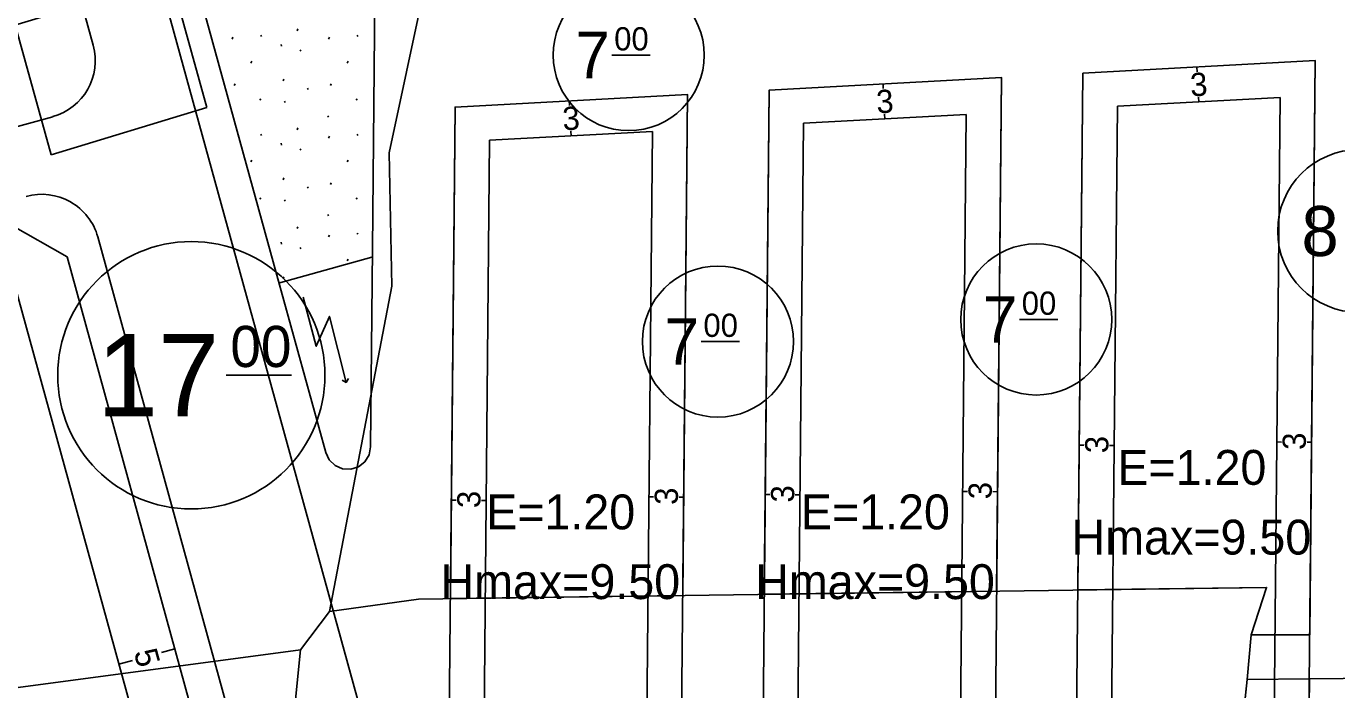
# Model space of a CAD drawing. Extents: x 419396 to 421519, y 4453567 to 4456767.
# Drawn here: x 420927.5 to 421040.3, y 4454826.5 to 4454883.6 of the extents above; entities that cross this region are included whole.
import ezdxf

# ---------------------------------------------------------------- set-up
doc = ezdxf.new("R2010")
doc.units = 0
for name, color, linetype in [('0_KADASTRO', 7, 'Continuous'), ('0_PLAN_ONAMA_İLAVE_SINIRI', 7, 'Continuous'), ('Level 20', 7, 'Continuous'), ('Level 28', 7, 'Continuous'), ('Level 29', 7, 'Continuous'), ('Level 30', 7, 'Continuous'), ('Level 41', 7, 'Continuous'), ('Level 54', 7, 'Continuous'), ('Level 58', 7, 'Continuous'), ('Level 62', 7, 'Continuous')]:
    doc.layers.add(name, color=color, linetype=linetype)

msp = doc.modelspace()

# ---------------------------------------------------------------- linework, layer by layer
at = {"layer": '0_KADASTRO'}
for p, q in [((421017.98, 4454835.09), (421034.22, 4454835.31)), ((421034.22, 4454835.31), (421032.89, 4454831.21)), ((420990.98, 4454834.71), (421010.98, 4454834.99))]:
    msp.add_line(p, q, dxfattribs=at)
for points in [[(420870.03, 4454820.5), (420871.83, 4454868.52), (420908.25, 4454878.45), (420926.48, 4454883.69), (420936.04, 4454886.57), (420945.46, 4454889.45), (420954.35, 4454891.83), (420963.12, 4454894.3), (420963.18, 4454893.64), (420958.69, 4454872.71), (420958.92, 4454861.22), (420953.57, 4454833.23), (420951.07, 4454829.93), (420899.86, 4454823.11), (420890.11, 4454822.1), (420881.55, 4454819.08), (420870.47, 4454818.21)], [(420946.24, 4454782.02), (420951.07, 4454829.93), (420953.57, 4454833.23), (420961.23, 4454834.3), (421034.22, 4454835.31), (421032.89, 4454831.21), (421032.55, 4454827.39), (421031.18, 4454814.37), (421028.56, 4454776.95), (421010.39, 4454774.36), (420949.17, 4454769.71)], [(420839.81, 4454766.75), (420851.07, 4454785.89), (420859.62, 4454792.07), (420866.67, 4454800.1), (420870.74, 4454802.46), (420881.55, 4454819.08), (420890.11, 4454822.1), (420899.86, 4454823.11), (420951.07, 4454829.93), (420946.24, 4454782.02), (420872.1, 4454770.28), (420865.64, 4454769.57)], [(421028.76, 4454779.73), (421031.18, 4454814.37), (421031.27, 4454815.21), (421037.79, 4454815.4), (421037.91, 4454827.44), (421072.69, 4454827.79), (421077.33, 4454827.7), (421089.42, 4454827.23), (421092.96, 4454826.99), (421103.25, 4454826.33), (421109.8, 4454825.9), (421109.67, 4454825.41), (421112.98, 4454824.87), (421121.89, 4454821.45), (421122.04, 4454819.47), (421074.61, 4454807.15), (421073.47, 4454806.68), (421072.47, 4454805.87), (421071.73, 4454804.83), (421071.38, 4454803.63), (421071.31, 4454802.31), (421077.68, 4454779.15), (421065.39, 4454778.6), (421062.65, 4454788.54)], [(421031.27, 4454815.21), (421032.55, 4454827.39), (421037.91, 4454827.44), (421037.79, 4454815.4)]]:
    msp.add_lwpolyline(points, close=True, dxfattribs=at)
for points in [[(421032.89, 4454831.21), (421037.95, 4454831.23), (421038.42, 4454880.63), (421018.41, 4454879.55), (421017.98, 4454835.09)], [(421010.98, 4454834.99), (421011.41, 4454879.17), (420991.4, 4454878.09), (420990.98, 4454834.71)], [(420963.97, 4454834.34), (420983.98, 4454834.61), (420984.39, 4454877.71), (420964.38, 4454876.63), (420963.97, 4454834.34)]]:
    msp.add_lwpolyline(points, dxfattribs=at)
at = {"layer": '0_PLAN_ONAMA_İLAVE_SINIRI'}
for p, q in [((420921.99, 4454952.93), (420943, 4454876.6)), ((420929.6, 4454872.53), (420908.63, 4454948.7)), ((420943, 4454876.6), (420929.6, 4454872.53))]:
    msp.add_line(p, q, dxfattribs=at)
at = {"layer": 'Level 20'}
for p, q in [((421028.23, 4454880.08), (421028.25, 4454879.68)), ((421001.21, 4454878.62), (421001.23, 4454878.22)), ((420974.2, 4454877.16), (420974.22, 4454876.76)), ((421021.38, 4454876.71), (421035.39, 4454877.46)), ((421028.39, 4454877.08), (421028.37, 4454877.48)), ((421035.39, 4454877.46), (421034.82, 4454818.17)), ((420994.37, 4454875.25), (421008.38, 4454876)), ((421001.37, 4454875.62), (421001.35, 4454876.02)), ((421008.38, 4454876), (421007.75, 4454811.14)), ((421020.82, 4454818.31), (421021.38, 4454876.71)), ((420993.76, 4454811.27), (420994.37, 4454875.25)), ((420966.76, 4454811.77), (420967.35, 4454873.79)), ((420967.35, 4454873.79), (420981.36, 4454874.54)), ((420974.36, 4454874.17), (420974.34, 4454874.57)), ((420981.36, 4454874.54), (420980.76, 4454811.64)), ((420926.44, 4454861.4), (420944.44, 4454795.98)), ((421018.1, 4454847.54), (421018.5, 4454847.53)), ((421021.1, 4454847.51), (421020.7, 4454847.51)), ((421035.11, 4454847.82), (421035.51, 4454847.81)), ((421038.11, 4454847.79), (421037.71, 4454847.79)), ((420981.06, 4454843.09), (420981.46, 4454843.09)), ((420984.06, 4454843.06), (420983.66, 4454843.07)), ((420991.06, 4454843.29), (420991.46, 4454843.29)), ((420994.06, 4454843.26), (420993.66, 4454843.26)), ((421008.07, 4454843.57), (421008.47, 4454843.57)), ((421011.07, 4454843.54), (421010.67, 4454843.55)), ((420964.06, 4454842.81), (420964.46, 4454842.8)), ((420967.06, 4454842.78), (420966.66, 4454842.78)), ((420940.26, 4454830.02), (420939.1, 4454829.7)), ((420935.44, 4454828.69), (420936.6, 4454829.01))]:
    msp.add_line(p, q, dxfattribs=at)
at = {"layer": 'Level 28'}
for p, q in [((420957.58, 4454897.01), (420957.26, 4454864.42)), ((420949.04, 4454862.16), (420941.22, 4454890.58)), ((420926.13, 4454866.5), (420930.97, 4454863.76)), ((420957.26, 4454864.42), (420957.1, 4454847.4)), ((420930.97, 4454863.76), (420949.26, 4454797.3)), ((420949.17, 4454861.49), (420957.22, 4454863.72)), ((420953.24, 4454846.9), (420949.04, 4454862.16)), ((420953.54, 4454846.27), (420953.24, 4454846.9)), ((420956.97, 4454846.72), (420956.6, 4454846.12)), ((420957.1, 4454847.4), (420956.97, 4454846.72)), ((420954.05, 4454845.79), (420953.54, 4454846.27)), ((420954.69, 4454845.51), (420954.05, 4454845.79)), ((420955.39, 4454845.48), (420954.69, 4454845.51)), ((420956.06, 4454845.69), (420955.39, 4454845.48)), ((420956.6, 4454846.12), (420956.06, 4454845.69))]:
    msp.add_line(p, q, dxfattribs=at)
at = {"layer": 'Level 29'}
for p, q in [((421018.41, 4454879.55), (421038.42, 4454880.63)), ((421038.42, 4454880.63), (421037.79, 4454815.14)), ((420991.4, 4454878.09), (421011.41, 4454879.17)), ((421011.41, 4454879.17), (421010.73, 4454808.11)), ((421017.79, 4454815.34), (421018.41, 4454879.55)), ((420990.73, 4454808.3), (420991.4, 4454878.09)), ((420964.38, 4454876.63), (420984.39, 4454877.71)), ((420984.39, 4454877.71), (420983.73, 4454808.61)), ((420963.73, 4454808.8), (420964.38, 4454876.63))]:
    msp.add_line(p, q, dxfattribs=at)
at = {"layer": 'Level 41'}
for p, q in [((420945.18, 4454882.48), (420945.25, 4454882.64)), ((420947.65, 4454882.82), (420947.72, 4454882.71)), ((420950.77, 4454883.2), (420950.85, 4454883.36)), ((420953.47, 4454882.48), (420953.55, 4454882.64)), ((420955.94, 4454882.82), (420956.01, 4454882.71)), ((420949.4, 4454882.03), (420949.42, 4454881.87)), ((420951.03, 4454881.56), (420951.1, 4454881.45)), ((420946.8, 4454880.42), (420946.87, 4454880.58)), ((420955.09, 4454880.42), (420955.16, 4454880.58)), ((420945.36, 4454878.48), (420945.43, 4454878.64)), ((420949.57, 4454878.89), (420949.64, 4454879.05)), ((420951.66, 4454878.27), (420951.73, 4454878.16)), ((420953.65, 4454878.48), (420953.72, 4454878.64)), ((420947.58, 4454877.34), (420947.65, 4454877.23)), ((420949.68, 4454877.15), (420949.75, 4454877.04)), ((420955.87, 4454877.34), (420955.94, 4454877.23)), ((420953.42, 4454875.89), (420953.49, 4454875.78)), ((420950.77, 4454874.69), (420950.85, 4454874.85)), ((420947.65, 4454874.31), (420947.72, 4454874.2)), ((420949.4, 4454873.52), (420949.42, 4454873.36)), ((420953.47, 4454873.97), (420953.55, 4454874.13)), ((420955.94, 4454874.31), (420956.01, 4454874.2)), ((420951.03, 4454873.05), (420951.1, 4454872.94)), ((420946.8, 4454871.91), (420946.87, 4454872.07)), ((420955.09, 4454871.91), (420955.16, 4454872.07)), ((420949.57, 4454870.38), (420949.64, 4454870.54)), ((420953.65, 4454869.97), (420953.72, 4454870.13)), ((420951.66, 4454869.76), (420951.73, 4454869.65)), ((420947.58, 4454868.83), (420947.65, 4454868.72)), ((420949.68, 4454868.64), (420949.75, 4454868.53)), ((420955.87, 4454868.83), (420955.94, 4454868.72)), ((420953.42, 4454867.38), (420953.49, 4454867.27)), ((420950.77, 4454866.18), (420950.85, 4454866.34)), ((420953.47, 4454865.46), (420953.55, 4454865.62)), ((420955.94, 4454865.8), (420956.01, 4454865.69)), ((420949.4, 4454865.01), (420949.42, 4454864.85)), ((420951.03, 4454864.54), (420951.1, 4454864.43)), ((420955.09, 4454863.4), (420955.16, 4454863.56)), ((420949.57, 4454861.87), (420949.64, 4454862.03))]:
    msp.add_line(p, q, dxfattribs=at)
at = {"layer": 'Level 54'}
for points in [[(420951.29, 4454860.29), (420952.43, 4454856.05), (420953.56, 4454858.62), (420954.99, 4454852.95)], [(420954.66, 4454853.15), (420954.99, 4454852.94), (420955.21, 4454853.27)]]:
    msp.add_lwpolyline(points, dxfattribs=at)
at = {"layer": 'Level 58'}
for p, q in [((420977.87, 4454881.11), (420981.17, 4454881.11)), ((421012.95, 4454858.36), (421016.25, 4454858.36)), ((420985.55, 4454856.46), (420988.85, 4454856.46)), ((420944.68, 4454853.56), (420950.29, 4454853.56)), ((420950.29, 4454853.56), (420950.29, 4454853.56))]:
    msp.add_line(p, q, dxfattribs=at)
for centre, radius in [((420979.32, 4454881.11), 6.5), ((421042.18, 4454865.97), 7), ((420941.67, 4454853.56), 11.5), ((421014.4, 4454858.36), 6.5), ((420987, 4454856.46), 6.5)]:
    msp.add_circle(centre, radius, dxfattribs=at)
at = {"layer": 'Level 62'}
for p, q in [((420923.61, 4454943.29), (420963.63, 4454797.87)), ((420928.08, 4454900.64), (420933.22, 4454881.96)), ((420866.62, 4454858.29), (420929.74, 4454875.81)), ((420933.62, 4454865.46), (420952.94, 4454795.24))]:
    msp.add_line(p, q, dxfattribs=at)
for centre, start, end in [((420928.4, 4454880.63), 285.5099, 15.3873), ((420928.8, 4454864.13), 15.3875, 105.5097)]:
    msp.add_arc(centre, 5, start, end, dxfattribs=at)

# ---------------------------------------------------------------- texts
at = {"layer": 'Level 20'}
for s, rotation, p in [('3', 3.0908, (421027.7, 4454877.55)), ('3', 3.0908, (421000.68, 4454876.09)), ('3', 3.0908, (420973.67, 4454874.63)), ('3', 89.4502, (421020.6, 4454846.84)), ('3', 89.4502, (421037.6, 4454847.13)), ('3', 89.4502, (421010.56, 4454842.88)), ('3', 89.4502, (420966.55, 4454842.12)), ('3', 89.4502, (420983.55, 4454842.4)), ('3', 89.4502, (420993.56, 4454842.6)), ('5', 285.3875, (420936.71, 4454829.73))]:
    msp.add_text(s, height=2, rotation=rotation, dxfattribs=at).set_placement(p)
at = {"layer": 'Level 30'}
for s, p in [('E=1.20', (421021.38, 4454844.13)), ('E=1.20', (420967.05, 4454840.3)), ('E=1.20', (420994.14, 4454840.3)), ('Hmax=9.50', (421017.44, 4454838.13)), ('Hmax=9.50', (420963.12, 4454834.3)), ('Hmax=9.50', (420990.21, 4454834.3))]:
    msp.add_text(s, height=3, dxfattribs=at).set_placement(p)
at = {"layer": 'Level 58'}
for s, height, p in [('7', 4, (420974.73, 4454879.12)), ('00', 1.998, (420978.07, 4454881.51)), ('8', 4.3, (421037.23, 4454863.82)), ('7', 4, (421009.8, 4454856.36)), ('00', 1.998, (421013.15, 4454858.76)), ('00', 1.998, (420985.75, 4454856.86)), ('00', 3.536, (420945.03, 4454854.27)), ('7', 4, (420982.4, 4454854.46)), ('17', 7.071, (420933.54, 4454850.03))]:
    msp.add_text(s, height=height, dxfattribs=at).set_placement(p)

doc.saveas('drawing.dxf')
